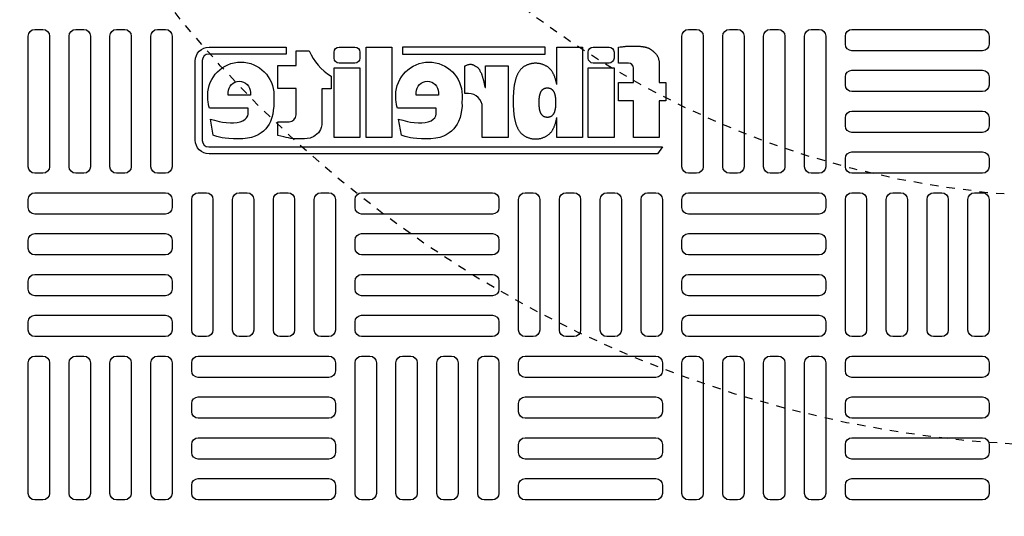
# Model space of a CAD drawing. Extents: x -169 to 2224, y 0 to 2796.
# Tile 516 of 530: x 1863 to 1875, y 1464 to 1470. Entities that reach past the tile are written whole.
import ezdxf

# ---------------------------------------------------------------- set-up
doc = ezdxf.new("R2010")
doc.units = 0
doc.header["$MEASUREMENT"] = 0
doc.linetypes.add('HIDDEN2', pattern=[0.28125, 0.1875, -0.09375])
doc.layers.get('DEFPOINTS').update_dxf_attribs({"linetype": 'CONTINUOUS'})
doc.layers.add('TANK-MANHOLE-COVER-40', color=2, linetype='CONTINUOUS')
doc.layers.add('TANK-MANHOLE-COVER-HATCH-40', color=252, linetype='CONTINUOUS')

msp = doc.modelspace()

# ---------------------------------------------------------------- linework, layer by layer
at = {"layer": 'DEFPOINTS', "color": 8, "linetype": 'HIDDEN2', "ltscale": 0.125}
msp.add_circle((1875.77157, 1479.01916), 14, dxfattribs=at)
msp.add_circle((1875.77157, 1479.01916), 14, dxfattribs=at)
msp.add_circle((1875.77157, 1479.01916), 14, dxfattribs=at)
msp.add_circle((1875.77157, 1479.01916), 14, dxfattribs=at)
at = {"layer": 'DEFPOINTS', "color": 8, "linetype": 'HIDDEN2', "ltscale": 0.5}
msp.add_circle((1875.77157, 1479.01916), 11, dxfattribs=at)
msp.add_circle((1875.77157, 1479.01916), 11, dxfattribs=at)
msp.add_circle((1875.77157, 1479.01916), 11, dxfattribs=at)
msp.add_circle((1875.77157, 1479.01916), 11, dxfattribs=at)
at = {"layer": 'TANK-MANHOLE-COVER-40', "color": 2}
for points in [[(1866.20085, 1469.82969), (1866.20085, 1469.74627), (1865.26834, 1469.74627, 0.41421356), (1865.18982, 1469.66775), (1865.18982, 1468.7053, 0.41421356), (1865.26834, 1468.62678), (1870.73608, 1468.62678), (1870.67315, 1468.54336), (1865.27325, 1468.54336, -0.41421356), (1865.1064, 1468.71021), (1865.1064, 1469.66284, -0.41421356), (1865.27325, 1469.82969)], [(1866.10003, 1468.76586), (1866.10003, 1468.92941), (1866.23684, 1468.92941, 0.41421356), (1866.32027, 1469.01284), (1866.32027, 1469.32998), (1866.10003, 1469.32998), (1866.10003, 1469.61069), (1866.32027, 1469.61069), (1866.32027, 1469.78461), (1866.47969, 1469.78461, 0.16186788), (1866.74165, 1469.48171), (1866.74165, 1469.32872), (1866.63026, 1469.32872), (1866.63026, 1468.894), (1866.62404, 1468.86155), (1866.6165, 1468.83607), (1866.6049, 1468.81579), (1866.58983, 1468.79783), (1866.57244, 1468.78103), (1866.55214, 1468.76423), (1866.53359, 1468.75206), (1866.49068, 1468.73468), (1866.45416, 1468.72773), (1866.42227, 1468.72426), (1866.39502, 1468.72426), (1866.35849, 1468.72426), (1866.3208, 1468.72426), (1866.28949, 1468.72657), (1866.25702, 1468.73063), (1866.23093, 1468.73584), (1866.20252, 1468.7428), (1866.17295, 1468.74917), (1866.13584, 1468.75786)], [(1867.03066, 1469.63806), (1866.83986, 1469.63806, -0.41421356), (1866.78026, 1469.69765), (1866.78026, 1469.7701, -0.41421356), (1866.83986, 1469.82969), (1867.03066, 1469.82969, -0.41421356), (1867.09025, 1469.7701), (1867.09025, 1469.69765, -0.41421356)], [(1870.09112, 1469.63806), (1869.90031, 1469.63806, -0.41421356), (1869.84072, 1469.69765), (1869.84072, 1469.7701, -0.41421356), (1869.90031, 1469.82969), (1870.09112, 1469.82969, -0.41421356), (1870.15071, 1469.7701), (1870.15071, 1469.69765, -0.41421356)], [(1865.744, 1469.02099), (1865.744, 1469.09436), (1865.27742, 1469.09436), (1865.26994, 1469.11697), (1865.26643, 1469.13801), (1865.26136, 1469.17151), (1865.25824, 1469.19684), (1865.25707, 1469.22099), (1865.25616, 1469.25017, -1), (1866.05435, 1469.25017), (1866.05382, 1469.21022), (1866.0529, 1469.16124), (1866.05382, 1469.11965), (1866.04642, 1469.06697), (1866.03902, 1469.02168), (1866.02977, 1468.98009), (1866.0122, 1468.93203), (1865.99647, 1468.90338), (1865.9752, 1468.87381), (1865.95485, 1468.84608), (1865.9271, 1468.81836), (1865.89843, 1468.7971), (1865.8642, 1468.77492), (1865.82998, 1468.75828), (1865.78558, 1468.74165), (1865.73748, 1468.73148), (1865.6792, 1468.72501), (1865.61815, 1468.72409), (1865.56635, 1468.72409), (1865.50993, 1468.72778), (1865.46645, 1468.73333), (1865.4313, 1468.73795), (1865.39985, 1468.74627), (1865.36748, 1468.75366), (1865.3314, 1468.76475), (1865.32398, 1468.76821), (1865.2884, 1468.96268), (1865.33994, 1468.94821), (1865.36742, 1468.93997), (1865.39581, 1468.93265), (1865.43429, 1468.92533), (1865.47734, 1468.92075), (1865.52955, 1468.91892), (1865.56803, 1468.91801), (1865.61108, 1468.92167), (1865.64589, 1468.92808), (1865.6807, 1468.93997), (1865.70726, 1468.96011), (1865.72472, 1468.97763), (1865.73925, 1469.00269)], [(1867.55446, 1468.96268), (1867.60599, 1468.94821), (1867.63347, 1468.93997), (1867.66187, 1468.93265), (1867.70034, 1468.92533), (1867.74339, 1468.92075), (1867.79561, 1468.91892), (1867.83408, 1468.91801), (1867.87713, 1468.92167), (1867.91194, 1468.92808), (1867.94675, 1468.93997), (1867.97332, 1468.96011), (1867.99078, 1468.97763), (1868.0053, 1469.00269), (1868.01005, 1469.02099), (1868.01005, 1469.09436), (1867.54347, 1469.09436), (1867.53599, 1469.11697), (1867.53248, 1469.13801), (1867.52741, 1469.17151), (1867.52429, 1469.19684), (1867.52312, 1469.22099), (1867.52222, 1469.25017, -1), (1868.3204, 1469.25017), (1868.31988, 1469.21022), (1868.31895, 1469.16124), (1868.31988, 1469.11965), (1868.31248, 1469.06697), (1868.30508, 1469.02168), (1868.29583, 1468.98009), (1868.27825, 1468.93203), (1868.26253, 1468.90338), (1868.24125, 1468.87381), (1868.2209, 1468.84608), (1868.19315, 1468.81836), (1868.16448, 1468.7971), (1868.13025, 1468.77492), (1868.09603, 1468.75828), (1868.05163, 1468.74165), (1868.00353, 1468.73148), (1867.94525, 1468.72501), (1867.88421, 1468.72409), (1867.83241, 1468.72409), (1867.77598, 1468.72778), (1867.73251, 1468.73333), (1867.69736, 1468.73795), (1867.66591, 1468.74627), (1867.63353, 1468.75366), (1867.59746, 1468.76475), (1867.59004, 1468.76821)], [(1865.50319, 1469.25017), (1865.50319, 1469.28485, -1), (1865.76995, 1469.28485), (1865.76995, 1469.25017)], [(1867.76924, 1469.25017), (1867.76924, 1469.28485, -1), (1868.03601, 1469.28485), (1868.03601, 1469.25017)]]:
    msp.add_lwpolyline(points, format="xyb", close=True, dxfattribs=at)
for points in [[(1867.47584, 1468.74258), (1867.16585, 1468.74258), (1867.16585, 1469.82969), (1867.47584, 1469.82969)], [(1869.32048, 1469.74627), (1869.32048, 1469.82969), (1867.60222, 1469.82969), (1867.60222, 1469.74627)], [(1867.09025, 1468.74258), (1866.78026, 1468.74258), (1866.78026, 1469.58184), (1867.09025, 1469.58184)], [(1870.15071, 1468.74258), (1869.84072, 1468.74258), (1869.84072, 1469.58184), (1870.15071, 1469.58184)], [(1869.24512, 1469.14156), (1869.24527, 1469.13896), (1869.24544, 1469.13632), (1869.24562, 1469.13364), (1869.24581, 1469.13094), (1869.246, 1469.12821), (1869.2462, 1469.12547), (1869.24639, 1469.12272), (1869.24658, 1469.11996), (1869.24677, 1469.1172), (1869.24696, 1469.11443), (1869.24716, 1469.11164), (1869.24738, 1469.1088), (1869.24763, 1469.10592), (1869.24792, 1469.10298), (1869.24826, 1469.09997), (1869.24866, 1469.09687), (1869.24912, 1469.09368), (1869.24963, 1469.09042), (1869.25021, 1469.0871), (1869.25083, 1469.08376), (1869.25149, 1469.0804), (1869.2522, 1469.07705), (1869.25293, 1469.07374), (1869.25369, 1469.07048), (1869.25447, 1469.06729), (1869.25528, 1469.06418), (1869.25611, 1469.06114), (1869.25697, 1469.05817), (1869.25787, 1469.05527), (1869.2588, 1469.05243), (1869.25977, 1469.04966), (1869.26078, 1469.04695), (1869.26184, 1469.04431), (1869.26295, 1469.04172), (1869.2641, 1469.03918), (1869.26531, 1469.0367), (1869.26657, 1469.03426), (1869.26788, 1469.03187), (1869.26926, 1469.02952), (1869.27069, 1469.02721), (1869.27218, 1469.02494), (1869.27373, 1469.02271), (1869.27534, 1469.02053), (1869.27701, 1469.0184), (1869.27873, 1469.01633), (1869.28051, 1469.01433), (1869.28234, 1469.0124), (1869.28422, 1469.01056), (1869.28615, 1469.00879), (1869.28815, 1469.00711), (1869.2902, 1469.0055), (1869.29232, 1469.00397), (1869.29453, 1469.00249), (1869.29681, 1469.00107), (1869.29918, 1468.99971), (1869.30165, 1468.99839), (1869.30421, 1468.99711), (1869.30687, 1468.99588), (1869.3096, 1468.99471), (1869.31241, 1468.9936), (1869.31526, 1468.99256), (1869.31817, 1468.99159), (1869.3211, 1468.99071), (1869.32406, 1468.98992), (1869.32703, 1468.98923), (1869.33001, 1468.98864), (1869.33299, 1468.98814), (1869.33599, 1468.98773), (1869.33898, 1468.98742), (1869.34198, 1468.9872), (1869.34499, 1468.98707), (1869.34799, 1468.98703), (1869.351, 1468.98707), (1869.354, 1468.9872), (1869.35701, 1468.98742), (1869.36, 1468.98773), (1869.363, 1468.98814), (1869.36598, 1468.98864), (1869.36896, 1468.98923), (1869.37193, 1468.98992), (1869.37489, 1468.99071), (1869.37782, 1468.99159), (1869.38072, 1468.99256), (1869.38358, 1468.9936), (1869.38638, 1468.99471), (1869.38912, 1468.99588), (1869.39177, 1468.99711), (1869.39434, 1468.99839), (1869.39681, 1468.99971), (1869.39918, 1469.00107), (1869.40146, 1469.00249), (1869.40366, 1469.00397), (1869.40579, 1469.0055), (1869.40784, 1469.00711), (1869.40983, 1469.00879), (1869.41177, 1469.01056), (1869.41365, 1469.0124), (1869.41548, 1469.01433), (1869.41726, 1469.01633), (1869.41898, 1469.0184), (1869.42065, 1469.02053), (1869.42226, 1469.02271), (1869.42381, 1469.02494), (1869.4253, 1469.02721), (1869.42673, 1469.02952), (1869.4281, 1469.03187), (1869.42942, 1469.03426), (1869.43068, 1469.0367), (1869.43189, 1469.03918), (1869.43304, 1469.04172), (1869.43415, 1469.04431), (1869.43521, 1469.04695), (1869.43622, 1469.04966), (1869.43719, 1469.05243), (1869.43812, 1469.05527), (1869.43902, 1469.05817), (1869.43988, 1469.06114), (1869.44071, 1469.06418), (1869.44152, 1469.06729), (1869.4423, 1469.07048), (1869.44306, 1469.07374), (1869.44379, 1469.07705), (1869.44449, 1469.0804), (1869.44516, 1469.08376), (1869.44578, 1469.0871), (1869.44635, 1469.09042), (1869.44687, 1469.09368), (1869.44733, 1469.09687), (1869.44773, 1469.09997), (1869.44806, 1469.10298), (1869.44835, 1469.10592), (1869.44861, 1469.1088), (1869.44883, 1469.11164), (1869.44903, 1469.11443), (1869.44922, 1469.1172), (1869.4494, 1469.11996), (1869.4496, 1469.12272), (1869.44979, 1469.12547), (1869.44999, 1469.12821), (1869.45018, 1469.13094), (1869.45037, 1469.13364), (1869.45055, 1469.13632), (1869.45072, 1469.13896), (1869.45087, 1469.14156), (1869.45101, 1469.14413), (1869.45113, 1469.14666), (1869.45123, 1469.14915), (1869.45132, 1469.15162), (1869.45139, 1469.15406), (1869.45143, 1469.15649), (1869.45146, 1469.15891), (1869.45147, 1469.16133), (1869.45146, 1469.16374), (1869.45143, 1469.16616), (1869.45139, 1469.16859), (1869.45132, 1469.17104), (1869.45123, 1469.1735), (1869.45113, 1469.176), (1869.45101, 1469.17852), (1869.45087, 1469.18109), (1869.45072, 1469.18369), (1869.45055, 1469.18634), (1869.45037, 1469.18901), (1869.45018, 1469.19172), (1869.44999, 1469.19444), (1869.44979, 1469.19718), (1869.4496, 1469.19993), (1869.4494, 1469.20269), (1869.44922, 1469.20545), (1869.44903, 1469.20822), (1869.44883, 1469.21102), (1869.44861, 1469.21385), (1869.44835, 1469.21673), (1869.44806, 1469.21967), (1869.44773, 1469.22268), (1869.44733, 1469.22578), (1869.44687, 1469.22897), (1869.44635, 1469.23223), (1869.44578, 1469.23555), (1869.44516, 1469.2389), (1869.44449, 1469.24225), (1869.44379, 1469.2456), (1869.44306, 1469.24891), (1869.4423, 1469.25217), (1869.44152, 1469.25536), (1869.44071, 1469.25847), (1869.43988, 1469.26151), (1869.43902, 1469.26448), (1869.43812, 1469.26739), (1869.43719, 1469.27022), (1869.43622, 1469.27299), (1869.43521, 1469.2757), (1869.43415, 1469.27835), (1869.43304, 1469.28094), (1869.43189, 1469.28347), (1869.43068, 1469.28595), (1869.42942, 1469.28839), (1869.4281, 1469.29078), (1869.42673, 1469.29313), (1869.4253, 1469.29544), (1869.42381, 1469.29771), (1869.42226, 1469.29994), (1869.42065, 1469.30213), (1869.41898, 1469.30425), (1869.41726, 1469.30632), (1869.41548, 1469.30832), (1869.41365, 1469.31025), (1869.41177, 1469.3121), (1869.40983, 1469.31386), (1869.40784, 1469.31554), (1869.40579, 1469.31715), (1869.40366, 1469.31869), (1869.40146, 1469.32016), (1869.39918, 1469.32158), (1869.39681, 1469.32295), (1869.39434, 1469.32426), (1869.39177, 1469.32554), (1869.38912, 1469.32677), (1869.38638, 1469.32794), (1869.38358, 1469.32905), (1869.38072, 1469.3301), (1869.37782, 1469.33106), (1869.37489, 1469.33194), (1869.37193, 1469.33273), (1869.36896, 1469.33342), (1869.36598, 1469.33402), (1869.363, 1469.33451), (1869.36, 1469.33492), (1869.35701, 1469.33523), (1869.354, 1469.33545), (1869.351, 1469.33558), (1869.34799, 1469.33563), (1869.34499, 1469.33558), (1869.34198, 1469.33545), (1869.33898, 1469.33523), (1869.33599, 1469.33492), (1869.33299, 1469.33451), (1869.33001, 1469.33402), (1869.32703, 1469.33342), (1869.32406, 1469.33273), (1869.3211, 1469.33194), (1869.31817, 1469.33106), (1869.31526, 1469.3301), (1869.31241, 1469.32905), (1869.3096, 1469.32794), (1869.30687, 1469.32677), (1869.30421, 1469.32554), (1869.30165, 1469.32426), (1869.29918, 1469.32295), (1869.29681, 1469.32158), (1869.29453, 1469.32016), (1869.29232, 1469.31869), (1869.2902, 1469.31715), (1869.28815, 1469.31554), (1869.28615, 1469.31386), (1869.28422, 1469.3121), (1869.28234, 1469.31025), (1869.28051, 1469.30832), (1869.27873, 1469.30632), (1869.27701, 1469.30425), (1869.27534, 1469.30213), (1869.27373, 1469.29994), (1869.27218, 1469.29771), (1869.27069, 1469.29544), (1869.26926, 1469.29313), (1869.26788, 1469.29078), (1869.26657, 1469.28839), (1869.26531, 1469.28595), (1869.2641, 1469.28347), (1869.26295, 1469.28094), (1869.26184, 1469.27835), (1869.26078, 1469.2757), (1869.25977, 1469.27299), (1869.2588, 1469.27022), (1869.25787, 1469.26739), (1869.25697, 1469.26448), (1869.25611, 1469.26151), (1869.25528, 1469.25847), (1869.25447, 1469.25536), (1869.25369, 1469.25217), (1869.25293, 1469.24891), (1869.2522, 1469.2456), (1869.25149, 1469.24225), (1869.25083, 1469.2389), (1869.25021, 1469.23555), (1869.24963, 1469.23223), (1869.24912, 1469.22897), (1869.24866, 1469.22578), (1869.24826, 1469.22268), (1869.24792, 1469.21967), (1869.24763, 1469.21673), (1869.24738, 1469.21385), (1869.24716, 1469.21102), (1869.24696, 1469.20822), (1869.24677, 1469.20545), (1869.24658, 1469.20269), (1869.24639, 1469.19993), (1869.2462, 1469.19718), (1869.246, 1469.19444), (1869.24581, 1469.19172), (1869.24562, 1469.18901), (1869.24544, 1469.18634), (1869.24527, 1469.18369), (1869.24512, 1469.18109), (1869.24498, 1469.17852), (1869.24486, 1469.176), (1869.24475, 1469.1735), (1869.24467, 1469.17104), (1869.2446, 1469.16859), (1869.24455, 1469.16616), (1869.24452, 1469.16374), (1869.24451, 1469.16133), (1869.24452, 1469.15891), (1869.24455, 1469.15649), (1869.2446, 1469.15406), (1869.24467, 1469.15162), (1869.24475, 1469.14915), (1869.24486, 1469.14666), (1869.24498, 1469.14413)]]:
    msp.add_lwpolyline(points, close=True, dxfattribs=at)
for points in [[(1869.46105, 1469.37793), (1869.46105, 1469.82969), (1869.77104, 1469.82969), (1869.77104, 1468.74258), (1869.46105, 1468.74258), (1869.46105, 1468.98059)], [(1870.20594, 1469.82969), (1870.2236, 1469.832), (1870.23904, 1469.83397), (1870.25256, 1469.83566), (1870.26447, 1469.83707), (1870.27505, 1469.83825), (1870.2846, 1469.83923), (1870.29343, 1469.84003), (1870.30182, 1469.84068), (1870.31004, 1469.84121), (1870.31815, 1469.84163), (1870.32615, 1469.84197), (1870.33409, 1469.84222), (1870.34196, 1469.84241), (1870.34979, 1469.84255), (1870.3576, 1469.84264), (1870.36541, 1469.84271), (1870.37323, 1469.84276), (1870.38109, 1469.84279), (1870.389, 1469.84278), (1870.39698, 1469.84273), (1870.40507, 1469.84263), (1870.41326, 1469.84247), (1870.4216, 1469.84224), (1870.43009, 1469.84193), (1870.43874, 1469.84153), (1870.44747, 1469.84105), (1870.45621, 1469.84048), (1870.46487, 1469.83983), (1870.47336, 1469.8391), (1870.4816, 1469.8383), (1870.48949, 1469.83741), (1870.49696, 1469.83645), (1870.50394, 1469.83542), (1870.51045, 1469.83431), (1870.51656, 1469.83314), (1870.52231, 1469.83191), (1870.52776, 1469.83062), (1870.53297, 1469.82928), (1870.53798, 1469.82788), (1870.54285, 1469.82644), (1870.54762, 1469.82494), (1870.55231, 1469.82339), (1870.55692, 1469.82177), (1870.56146, 1469.82006), (1870.56594, 1469.81825), (1870.57035, 1469.81631), (1870.57471, 1469.81425), (1870.57902, 1469.81204), (1870.58328, 1469.80968), (1870.58748, 1469.80718), (1870.59158, 1469.8046), (1870.59557, 1469.80195), (1870.59941, 1469.79927), (1870.6031, 1469.79659), (1870.60659, 1469.79395), (1870.60988, 1469.79138), (1870.61294, 1469.78891), (1870.61582, 1469.7865), (1870.61859, 1469.78411), (1870.62129, 1469.78172), (1870.62398, 1469.77929), (1870.62672, 1469.77677), (1870.62957, 1469.77414), (1870.63258, 1469.77136), (1870.6358, 1469.76839), (1870.63918, 1469.76524), (1870.64268, 1469.76193), (1870.64625, 1469.75847), (1870.64983, 1469.75486), (1870.65337, 1469.75113), (1870.65683, 1469.74729), (1870.66015, 1469.74335), (1870.66328, 1469.73931), (1870.66624, 1469.73514), (1870.66904, 1469.73083), (1870.67168, 1469.72632), (1870.67418, 1469.72159), (1870.67655, 1469.7166), (1870.67882, 1469.71132), (1870.68098, 1469.70571), (1870.68305, 1469.69977), (1870.68501, 1469.69356), (1870.68688, 1469.68718), (1870.68862, 1469.68073), (1870.69022, 1469.67429), (1870.69169, 1469.66796), (1870.69301, 1469.66185), (1870.69416, 1469.65603)], [(1869.46105, 1469.37793), (1869.46024, 1469.3823), (1869.4585, 1469.39109), (1869.45666, 1469.39985), (1869.45474, 1469.40852), (1869.45275, 1469.41705), (1869.4507, 1469.42539), (1869.44859, 1469.43354), (1869.44641, 1469.4415), (1869.44416, 1469.44927), (1869.44181, 1469.45687), (1869.43938, 1469.46429), (1869.43684, 1469.47154), (1869.43419, 1469.47863), (1869.43142, 1469.48556), (1869.42852, 1469.49234), (1869.4255, 1469.49897), (1869.42234, 1469.50547), (1869.41904, 1469.51185), (1869.4156, 1469.5181), (1869.41201, 1469.52425), (1869.40826, 1469.5303), (1869.40436, 1469.53625), (1869.40029, 1469.54209), (1869.39608, 1469.5478), (1869.39172, 1469.55337), (1869.38721, 1469.55878), (1869.38256, 1469.56402), (1869.37777, 1469.56906), (1869.37284, 1469.5739), (1869.36778, 1469.57851), (1869.36256, 1469.58292), (1869.35719, 1469.58712), (1869.35162, 1469.59115), (1869.34586, 1469.59501), (1869.33989, 1469.59872), (1869.33368, 1469.6023), (1869.32722, 1469.60575), (1869.3205, 1469.60909), (1869.31355, 1469.61231), (1869.30639, 1469.61538), (1869.29906, 1469.61829), (1869.29158, 1469.62101), (1869.28398, 1469.62354), (1869.2763, 1469.62584), (1869.26856, 1469.62791), (1869.26079, 1469.62972), (1869.25299, 1469.63127), (1869.24518, 1469.63258), (1869.23734, 1469.63364), (1869.2295, 1469.63445), (1869.22164, 1469.63503), (1869.21378, 1469.63538), (1869.20591, 1469.63549), (1869.19804, 1469.63538), (1869.19018, 1469.63503), (1869.18232, 1469.63445), (1869.17448, 1469.63364), (1869.16664, 1469.63258), (1869.15883, 1469.63127), (1869.15103, 1469.62972), (1869.14326, 1469.62791), (1869.13552, 1469.62584), (1869.12784, 1469.62354), (1869.12024, 1469.62101), (1869.11276, 1469.61829), (1869.10543, 1469.61538), (1869.09827, 1469.61231), (1869.09132, 1469.60909), (1869.0846, 1469.60575), (1869.07814, 1469.6023), (1869.07193, 1469.59872), (1869.06596, 1469.59501), (1869.0602, 1469.59115), (1869.05463, 1469.58712), (1869.04926, 1469.58292), (1869.04404, 1469.57851), (1869.03898, 1469.5739), (1869.03405, 1469.56906), (1869.02926, 1469.56402), (1869.02461, 1469.55878), (1869.0201, 1469.55337), (1869.01574, 1469.5478), (1869.01153, 1469.54209), (1869.00746, 1469.53625), (1869.00356, 1469.5303), (1868.99981, 1469.52425), (1868.99622, 1469.5181), (1868.99278, 1469.51185), (1868.98948, 1469.50547), (1868.98632, 1469.49897), (1868.9833, 1469.49234), (1868.9804, 1469.48556), (1868.97763, 1469.47863), (1868.97498, 1469.47154), (1868.97244, 1469.46429), (1868.97001, 1469.45687), (1868.96766, 1469.44927), (1868.96541, 1469.4415), (1868.96323, 1469.43354), (1868.96112, 1469.42539), (1868.95907, 1469.41705), (1868.95708, 1469.40852), (1868.95516, 1469.39985), (1868.95332, 1469.39109), (1868.95158, 1469.3823), (1868.94995, 1469.37354), (1868.94845, 1469.36486), (1868.9471, 1469.35632), (1868.9459, 1469.34797), (1868.94486, 1469.33986), (1868.94398, 1469.33198), (1868.94322, 1469.32428), (1868.94256, 1469.31674), (1868.94198, 1469.30933), (1868.94146, 1469.30201), (1868.94096, 1469.29475), (1868.94047, 1469.28753), (1868.93997, 1469.28031), (1868.93946, 1469.27311), (1868.93895, 1469.26594), (1868.93844, 1469.25881), (1868.93795, 1469.25173), (1868.93748, 1469.24473), (1868.93704, 1469.23781), (1868.93663, 1469.23099), (1868.93627, 1469.22428), (1868.93595, 1469.21766), (1868.93568, 1469.21113), (1868.93546, 1469.20467), (1868.93528, 1469.19827), (1868.93516, 1469.19191), (1868.93508, 1469.18558), (1868.93505, 1469.17926), (1868.93508, 1469.17294), (1868.93516, 1469.16661), (1868.93528, 1469.16025), (1868.93546, 1469.15385), (1868.93568, 1469.14739), (1868.93595, 1469.14086), (1868.93627, 1469.13425), (1868.93663, 1469.12753), (1868.93704, 1469.12071), (1868.93748, 1469.11379), (1868.93795, 1469.10679), (1868.93844, 1469.09972), (1868.93895, 1469.09259), (1868.93946, 1469.08541), (1868.93997, 1469.07821), (1868.94047, 1469.07099), (1868.94096, 1469.06377), (1868.94146, 1469.05652), (1868.94198, 1469.0492), (1868.94256, 1469.04178), (1868.94322, 1469.03424), (1868.94398, 1469.02655), (1868.94486, 1469.01866), (1868.9459, 1469.01055), (1868.9471, 1469.00221), (1868.94845, 1468.99367), (1868.94995, 1468.98499), (1868.95158, 1468.97622), (1868.95332, 1468.96743), (1868.95516, 1468.95868), (1868.95708, 1468.95), (1868.95907, 1468.94147), (1868.96112, 1468.93313), (1868.96323, 1468.92498), (1868.96541, 1468.91702), (1868.96766, 1468.90925), (1868.97001, 1468.90165), (1868.97244, 1468.89423), (1868.97498, 1468.88698), (1868.97763, 1468.87989), (1868.9804, 1468.87296), (1868.9833, 1468.86619), (1868.98632, 1468.85955), (1868.98948, 1468.85305), (1868.99278, 1468.84668), (1868.99622, 1468.84042), (1868.99981, 1468.83427), (1869.00356, 1468.82822), (1869.00746, 1468.82228), (1869.01153, 1468.81644), (1869.01574, 1468.81072), (1869.0201, 1468.80515), (1869.02461, 1468.79974), (1869.02926, 1468.7945), (1869.03405, 1468.78946), (1869.03898, 1468.78462), (1869.04404, 1468.78001), (1869.04926, 1468.77561), (1869.05463, 1468.7714), (1869.0602, 1468.76737), (1869.06596, 1468.76351), (1869.07193, 1468.7598), (1869.07814, 1468.75623), (1869.0846, 1468.75277), (1869.09132, 1468.74943), (1869.09827, 1468.74622), (1869.10543, 1468.74315), (1869.11276, 1468.74024), (1869.12024, 1468.73751), (1869.12784, 1468.73499), (1869.13552, 1468.73268), (1869.14326, 1468.73062), (1869.15103, 1468.72881), (1869.15883, 1468.72725), (1869.16664, 1468.72594), (1869.17448, 1468.72489), (1869.18232, 1468.72407), (1869.19018, 1468.72349), (1869.19804, 1468.72315), (1869.20591, 1468.72303), (1869.21378, 1468.72315), (1869.22164, 1468.72349), (1869.2295, 1468.72407), (1869.23734, 1468.72489), (1869.24518, 1468.72594), (1869.25299, 1468.72725), (1869.26079, 1468.72881), (1869.26856, 1468.73062), (1869.2763, 1468.73268), (1869.28398, 1468.73499), (1869.29158, 1468.73751), (1869.29906, 1468.74024), (1869.30639, 1468.74315), (1869.31355, 1468.74622), (1869.3205, 1468.74943), (1869.32722, 1468.75277), (1869.33368, 1468.75623), (1869.33989, 1468.7598), (1869.34586, 1468.76351), (1869.35162, 1468.76737), (1869.35719, 1468.7714), (1869.36256, 1468.77561), (1869.36778, 1468.78001), (1869.37284, 1468.78462), (1869.37777, 1468.78946), (1869.38256, 1468.7945), (1869.38721, 1468.79974), (1869.39172, 1468.80515), (1869.39608, 1468.81072), (1869.40029, 1468.81644), (1869.40436, 1468.82228), (1869.40826, 1468.82822), (1869.41201, 1468.83427), (1869.4156, 1468.84042), (1869.41904, 1468.84668), (1869.42234, 1468.85305), (1869.4255, 1468.85955), (1869.42852, 1468.86619), (1869.43142, 1468.87296), (1869.43419, 1468.87989), (1869.43684, 1468.88698), (1869.43938, 1468.89423), (1869.44181, 1468.90165), (1869.44416, 1468.90925), (1869.44641, 1468.91702), (1869.44859, 1468.92498), (1869.4507, 1468.93313), (1869.45275, 1468.94147), (1869.45474, 1468.95), (1869.45666, 1468.95868), (1869.4585, 1468.96743), (1869.46024, 1468.97622), (1869.46105, 1468.98059)]]:
    msp.add_lwpolyline(points, dxfattribs=at)
for points in [[(1870.69416, 1469.65603), (1870.69416, 1469.40261), (1870.77569, 1469.40261), (1870.77569, 1469.1826), (1870.69416, 1469.1826), (1870.69416, 1468.74258), (1870.38417, 1468.74258), (1870.38417, 1469.1826), (1870.20594, 1469.1826), (1870.20594, 1469.40261), (1870.38417, 1469.40261), (1870.38417, 1469.57847, 0.41421356), (1870.32458, 1469.63806), (1870.20594, 1469.63806), (1870.20594, 1469.82969)], [(1868.59755, 1469.34209), (1868.60334, 1469.34209), (1868.60334, 1469.60309), (1868.87455, 1469.60309), (1868.87455, 1468.74258), (1868.56456, 1468.74258), (1868.56456, 1469.10444, 0.41421356), (1868.39771, 1469.2713), (1868.35401, 1469.2713), (1868.35401, 1469.60309, -0.0155145), (1868.36759, 1469.60992, -0.02473315), (1868.37642, 1469.61351, -0.00594575), (1868.39209, 1469.61878, -0.01286983), (1868.39941, 1469.62094, -0.04941398), (1868.41589, 1469.62364, -0.05392946), (1868.43119, 1469.62297, -0.03662736), (1868.44568, 1469.61965, -0.04256454), (1868.45755, 1469.61486, -0.00629057), (1868.46791, 1469.60946, -0.00887204), (1868.47513, 1469.60541, -0.00932127), (1868.48667, 1469.59837, -0.0097415), (1868.49744, 1469.59122, -0.02890609), (1868.50764, 1469.58325, -0.0276934), (1868.51728, 1469.57379, -0.02662994), (1868.52635, 1469.56271, -0.04164707), (1868.53114, 1469.55489, -0.00026461), (1868.53609, 1469.54504, -0.00016335), (1868.54409, 1469.52907, -0.00011601), (1868.55331, 1469.51067, -0.00066589), (1868.55491, 1469.50746, -0.03484259), (1868.5575, 1469.50117, -0.01415301), (1868.56234, 1469.48517, -0.00167588), (1868.56607, 1469.47129, 0.00303023), (1868.56979, 1469.45742, 0.00039822), (1868.5735, 1469.44393, -0.00072373), (1868.57722, 1469.43045, -0.0016601), (1868.58161, 1469.41422, -0.00669724), (1868.58263, 1469.41018, -0.00379394), (1868.58349, 1469.40644, -0.00069259), (1868.58803, 1469.38587, -0.00027186), (1868.58858, 1469.38336, -0.00001963), (1868.59615, 1469.34871, -0.0026773), (1868.59722, 1469.34367, -0.00010127), (1868.59755, 1469.34209)]]:
    msp.add_lwpolyline(points, format="xyb", dxfattribs=at)
at = {"layer": 'TANK-MANHOLE-COVER-40', "color": 4, "linetype": 'Continuous'}
msp.add_circle((1875.77234, 1479.01916), 22.63902, dxfattribs=at)
at = {"layer": 'TANK-MANHOLE-COVER-40', "color": 1, "linetype": 'Continuous'}
msp.add_circle((1875.77234, 1479.01916), 22.44094, dxfattribs=at)
at = {"layer": 'TANK-MANHOLE-COVER-40', "color": 2, "linetype": 'Continuous'}
msp.add_circle((1875.77234, 1479.01916), 21.65354, dxfattribs=at)
at = {"layer": 'TANK-MANHOLE-COVER-HATCH-40', "linetype": 'Continuous', "flags": 128}
for points in [[(1863.27234, 1470.04278, -0.41421356), (1863.35108, 1469.96404), (1863.35108, 1468.38924, -0.41421356), (1863.27234, 1468.3105), (1863.17391, 1468.3105, -0.41421356), (1863.09517, 1468.38924), (1863.09517, 1469.96404, -0.41421356), (1863.17391, 1470.04278)], [(1863.76446, 1470.04278, -0.41421356), (1863.8432, 1469.96404), (1863.8432, 1468.38924, -0.41421356), (1863.76446, 1468.3105), (1863.66604, 1468.3105, -0.41421356), (1863.5873, 1468.38924), (1863.5873, 1469.96404, -0.41421356), (1863.66604, 1470.04278)], [(1864.25659, 1470.04278, -0.41421356), (1864.33533, 1469.96404), (1864.33533, 1468.38924, -0.41421356), (1864.25659, 1468.3105), (1864.15817, 1468.3105, -0.41421356), (1864.07942, 1468.38924), (1864.07942, 1469.96404, -0.41421356), (1864.15817, 1470.04278)], [(1864.74872, 1470.04278, -0.41421356), (1864.82746, 1469.96404), (1864.82746, 1468.38924, -0.41421356), (1864.74872, 1468.3105), (1864.65029, 1468.3105, -0.41421356), (1864.57155, 1468.38924), (1864.57155, 1469.96404, -0.41421356), (1864.65029, 1470.04278)], [(1871.14635, 1470.04278, -0.41421356), (1871.22509, 1469.96404), (1871.22509, 1468.38924, -0.41421356), (1871.14635, 1468.3105), (1871.04793, 1468.3105, -0.41421356), (1870.96919, 1468.38924), (1870.96919, 1469.96404, -0.41421356), (1871.04793, 1470.04278)], [(1871.63848, 1470.04278, -0.41421356), (1871.71722, 1469.96404), (1871.71722, 1468.38924, -0.41421356), (1871.63848, 1468.3105), (1871.54005, 1468.3105, -0.41421356), (1871.46131, 1468.38924), (1871.46131, 1469.96404, -0.41421356), (1871.54005, 1470.04278)], [(1872.13061, 1470.04278, -0.41421356), (1872.20935, 1469.96404), (1872.20935, 1468.38924, -0.41421356), (1872.13061, 1468.3105), (1872.03218, 1468.3105, -0.41421356), (1871.95344, 1468.38924), (1871.95344, 1469.96404, -0.41421356), (1872.03218, 1470.04278)], [(1872.62273, 1470.04278, -0.41421356), (1872.70147, 1469.96404), (1872.70147, 1468.38924, -0.41421356), (1872.62273, 1468.3105), (1872.52431, 1468.3105, -0.41421356), (1872.44557, 1468.38924), (1872.44557, 1469.96404, -0.41421356), (1872.52431, 1470.04278)], [(1872.93769, 1469.96404, -0.41421356), (1873.01643, 1470.04278), (1874.59124, 1470.04278, -0.41421356), (1874.66998, 1469.96404), (1874.66998, 1469.86562, -0.41421356), (1874.59124, 1469.78688), (1873.01643, 1469.78688, -0.41421356), (1872.93769, 1469.86562)], [(1872.93769, 1469.47192, -0.41421356), (1873.01643, 1469.55066), (1874.59124, 1469.55066, -0.41421356), (1874.66998, 1469.47192), (1874.66998, 1469.37349, -0.41421356), (1874.59124, 1469.29475), (1873.01643, 1469.29475, -0.41421356), (1872.93769, 1469.37349)], [(1872.93769, 1468.97979, -0.41421356), (1873.01643, 1469.05853), (1874.59124, 1469.05853, -0.41421356), (1874.66998, 1468.97979), (1874.66998, 1468.88136, -0.41421356), (1874.59124, 1468.80262), (1873.01643, 1468.80262, -0.41421356), (1872.93769, 1468.88136)], [(1872.93769, 1468.48766, -0.41421356), (1873.01643, 1468.5664), (1874.59124, 1468.5664, -0.41421356), (1874.66998, 1468.48766), (1874.66998, 1468.38924, -0.41421356), (1874.59124, 1468.3105), (1873.01643, 1468.3105, -0.41421356), (1872.93769, 1468.38924)], [(1864.82746, 1467.89711, -0.41421356), (1864.74872, 1467.81837), (1863.17391, 1467.81837, -0.41421356), (1863.09517, 1467.89711), (1863.09517, 1467.99554, -0.41421356), (1863.17391, 1468.07428), (1864.74872, 1468.07428, -0.41421356), (1864.82746, 1467.99554)], [(1865.24084, 1468.07428, -0.41421356), (1865.31958, 1467.99554), (1865.31958, 1466.42073, -0.41421356), (1865.24084, 1466.34199), (1865.14242, 1466.34199, -0.41421356), (1865.06368, 1466.42073), (1865.06368, 1467.99554, -0.41421356), (1865.14242, 1468.07428)], [(1865.73297, 1468.07428, -0.41421356), (1865.81171, 1467.99554), (1865.81171, 1466.42073, -0.41421356), (1865.73297, 1466.34199), (1865.63454, 1466.34199, -0.41421356), (1865.5558, 1466.42073), (1865.5558, 1467.99554, -0.41421356), (1865.63454, 1468.07428)], [(1866.22509, 1468.07428, -0.41421356), (1866.30383, 1467.99554), (1866.30383, 1466.42073, -0.41421356), (1866.22509, 1466.34199), (1866.12667, 1466.34199, -0.41421356), (1866.04793, 1466.42073), (1866.04793, 1467.99554, -0.41421356), (1866.12667, 1468.07428)], [(1866.71722, 1468.07428, -0.41421356), (1866.79596, 1467.99554), (1866.79596, 1466.42073, -0.41421356), (1866.71722, 1466.34199), (1866.61879, 1466.34199, -0.41421356), (1866.54005, 1466.42073), (1866.54005, 1467.99554, -0.41421356), (1866.61879, 1468.07428)], [(1868.76446, 1467.89711, -0.41421356), (1868.68572, 1467.81837), (1867.11092, 1467.81837, -0.41421356), (1867.03218, 1467.89711), (1867.03218, 1467.99554, -0.41421356), (1867.11092, 1468.07428), (1868.68572, 1468.07428, -0.41421356), (1868.76446, 1467.99554)], [(1869.17785, 1468.07428, -0.41421356), (1869.25659, 1467.99554), (1869.25659, 1466.42073, -0.41421356), (1869.17785, 1466.34199), (1869.07942, 1466.34199, -0.41421356), (1869.00068, 1466.42073), (1869.00068, 1467.99554, -0.41421356), (1869.07942, 1468.07428)], [(1869.66998, 1468.07428, -0.41421356), (1869.74872, 1467.99554), (1869.74872, 1466.42073, -0.41421356), (1869.66998, 1466.34199), (1869.57155, 1466.34199, -0.41421356), (1869.49281, 1466.42073), (1869.49281, 1467.99554, -0.41421356), (1869.57155, 1468.07428)], [(1870.1621, 1468.07428, -0.41421356), (1870.24084, 1467.99554), (1870.24084, 1466.42073, -0.41421356), (1870.1621, 1466.34199), (1870.06368, 1466.34199, -0.41421356), (1869.98494, 1466.42073), (1869.98494, 1467.99554, -0.41421356), (1870.06368, 1468.07428)], [(1870.65423, 1468.07428, -0.41421356), (1870.73297, 1467.99554), (1870.73297, 1466.42073, -0.41421356), (1870.65423, 1466.34199), (1870.5558, 1466.34199, -0.41421356), (1870.47706, 1466.42073), (1870.47706, 1467.99554, -0.41421356), (1870.5558, 1468.07428)], [(1872.70147, 1467.89711, -0.41421356), (1872.62273, 1467.81837), (1871.04793, 1467.81837, -0.41421356), (1870.96919, 1467.89711), (1870.96919, 1467.99554, -0.41421356), (1871.04793, 1468.07428), (1872.62273, 1468.07428, -0.41421356), (1872.70147, 1467.99554)], [(1873.11486, 1468.07428, -0.41421356), (1873.1936, 1467.99554), (1873.1936, 1466.42073, -0.41421356), (1873.11486, 1466.34199), (1873.01643, 1466.34199, -0.41421356), (1872.93769, 1466.42073), (1872.93769, 1467.99554, -0.41421356), (1873.01643, 1468.07428)], [(1873.60698, 1468.07428, -0.41421356), (1873.68572, 1467.99554), (1873.68572, 1466.42073, -0.41421356), (1873.60698, 1466.34199), (1873.50856, 1466.34199, -0.41421356), (1873.42982, 1466.42073), (1873.42982, 1467.99554, -0.41421356), (1873.50856, 1468.07428)], [(1874.09911, 1468.07428, -0.41421356), (1874.17785, 1467.99554), (1874.17785, 1466.42073, -0.41421356), (1874.09911, 1466.34199), (1874.00068, 1466.34199, -0.41421356), (1873.92194, 1466.42073), (1873.92194, 1467.99554, -0.41421356), (1874.00068, 1468.07428)], [(1874.59124, 1468.07428, -0.41421356), (1874.66998, 1467.99554), (1874.66998, 1466.42073, -0.41421356), (1874.59124, 1466.34199), (1874.49281, 1466.34199, -0.41421356), (1874.41407, 1466.42073), (1874.41407, 1467.99554, -0.41421356), (1874.49281, 1468.07428)], [(1864.82746, 1467.40499, -0.41421356), (1864.74872, 1467.32625), (1863.17391, 1467.32625, -0.41421356), (1863.09517, 1467.40499), (1863.09517, 1467.50341, -0.41421356), (1863.17391, 1467.58215), (1864.74872, 1467.58215, -0.41421356), (1864.82746, 1467.50341)], [(1868.76446, 1467.40499, -0.41421356), (1868.68572, 1467.32625), (1867.11092, 1467.32625, -0.41421356), (1867.03218, 1467.40499), (1867.03218, 1467.50341, -0.41421356), (1867.11092, 1467.58215), (1868.68572, 1467.58215, -0.41421356), (1868.76446, 1467.50341)], [(1872.70147, 1467.40499, -0.41421356), (1872.62273, 1467.32625), (1871.04793, 1467.32625, -0.41421356), (1870.96919, 1467.40499), (1870.96919, 1467.50341, -0.41421356), (1871.04793, 1467.58215), (1872.62273, 1467.58215, -0.41421356), (1872.70147, 1467.50341)], [(1864.82746, 1466.91286, -0.41421356), (1864.74872, 1466.83412), (1863.17391, 1466.83412, -0.41421356), (1863.09517, 1466.91286), (1863.09517, 1467.01129, -0.41421356), (1863.17391, 1467.09003), (1864.74872, 1467.09003, -0.41421356), (1864.82746, 1467.01129)], [(1868.76446, 1466.91286, -0.41421356), (1868.68572, 1466.83412), (1867.11092, 1466.83412, -0.41421356), (1867.03218, 1466.91286), (1867.03218, 1467.01129, -0.41421356), (1867.11092, 1467.09003), (1868.68572, 1467.09003, -0.41421356), (1868.76446, 1467.01129)], [(1872.70147, 1466.91286, -0.41421356), (1872.62273, 1466.83412), (1871.04793, 1466.83412, -0.41421356), (1870.96919, 1466.91286), (1870.96919, 1467.01129, -0.41421356), (1871.04793, 1467.09003), (1872.62273, 1467.09003, -0.41421356), (1872.70147, 1467.01129)], [(1864.82746, 1466.42073, -0.41421356), (1864.74872, 1466.34199), (1863.17391, 1466.34199, -0.41421356), (1863.09517, 1466.42073), (1863.09517, 1466.51916, -0.41421356), (1863.17391, 1466.5979), (1864.74872, 1466.5979, -0.41421356), (1864.82746, 1466.51916)], [(1868.76446, 1466.42073, -0.41421356), (1868.68572, 1466.34199), (1867.11092, 1466.34199, -0.41421356), (1867.03218, 1466.42073), (1867.03218, 1466.51916, -0.41421356), (1867.11092, 1466.5979), (1868.68572, 1466.5979, -0.41421356), (1868.76446, 1466.51916)], [(1872.70147, 1466.42073, -0.41421356), (1872.62273, 1466.34199), (1871.04793, 1466.34199, -0.41421356), (1870.96919, 1466.42073), (1870.96919, 1466.51916, -0.41421356), (1871.04793, 1466.5979), (1872.62273, 1466.5979, -0.41421356), (1872.70147, 1466.51916)], [(1863.27234, 1466.10577, -0.41421356), (1863.35108, 1466.02703), (1863.35108, 1464.45223, -0.41421356), (1863.27234, 1464.37349), (1863.17391, 1464.37349, -0.41421356), (1863.09517, 1464.45223), (1863.09517, 1466.02703, -0.41421356), (1863.17391, 1466.10577)], [(1863.76446, 1466.10577, -0.41421356), (1863.8432, 1466.02703), (1863.8432, 1464.45223, -0.41421356), (1863.76446, 1464.37349), (1863.66604, 1464.37349, -0.41421356), (1863.5873, 1464.45223), (1863.5873, 1466.02703, -0.41421356), (1863.66604, 1466.10577)], [(1864.25659, 1466.10577, -0.41421356), (1864.33533, 1466.02703), (1864.33533, 1464.45223, -0.41421356), (1864.25659, 1464.37349), (1864.15817, 1464.37349, -0.41421356), (1864.07942, 1464.45223), (1864.07942, 1466.02703, -0.41421356), (1864.15817, 1466.10577)], [(1864.74872, 1466.10577, -0.41421356), (1864.82746, 1466.02703), (1864.82746, 1464.45223, -0.41421356), (1864.74872, 1464.37349), (1864.65029, 1464.37349, -0.41421356), (1864.57155, 1464.45223), (1864.57155, 1466.02703, -0.41421356), (1864.65029, 1466.10577)], [(1865.06368, 1466.02703, -0.41421356), (1865.14242, 1466.10577), (1866.71722, 1466.10577, -0.41421356), (1866.79596, 1466.02703), (1866.79596, 1465.92861, -0.41421356), (1866.71722, 1465.84987), (1865.14242, 1465.84987, -0.41421356), (1865.06368, 1465.92861)], [(1867.20935, 1466.10577, -0.41421356), (1867.28809, 1466.02703), (1867.28809, 1464.45223, -0.41421356), (1867.20935, 1464.37349), (1867.11092, 1464.37349, -0.41421356), (1867.03218, 1464.45223), (1867.03218, 1466.02703, -0.41421356), (1867.11092, 1466.10577)], [(1867.70147, 1466.10577, -0.41421356), (1867.78021, 1466.02703), (1867.78021, 1464.45223, -0.41421356), (1867.70147, 1464.37349), (1867.60305, 1464.37349, -0.41421356), (1867.52431, 1464.45223), (1867.52431, 1466.02703, -0.41421356), (1867.60305, 1466.10577)], [(1868.1936, 1466.10577, -0.41421356), (1868.27234, 1466.02703), (1868.27234, 1464.45223, -0.41421356), (1868.1936, 1464.37349), (1868.09517, 1464.37349, -0.41421356), (1868.01643, 1464.45223), (1868.01643, 1466.02703, -0.41421356), (1868.09517, 1466.10577)], [(1868.68572, 1466.10577, -0.41421356), (1868.76446, 1466.02703), (1868.76446, 1464.45223, -0.41421356), (1868.68572, 1464.37349), (1868.5873, 1464.37349, -0.41421356), (1868.50856, 1464.45223), (1868.50856, 1466.02703, -0.41421356), (1868.5873, 1466.10577)], [(1869.00068, 1466.02703, -0.41421356), (1869.07942, 1466.10577), (1870.65423, 1466.10577, -0.41421356), (1870.73297, 1466.02703), (1870.73297, 1465.92861, -0.41421356), (1870.65423, 1465.84987), (1869.07942, 1465.84987, -0.41421356), (1869.00068, 1465.92861)], [(1871.14635, 1466.10577, -0.41421356), (1871.22509, 1466.02703), (1871.22509, 1464.45223, -0.41421356), (1871.14635, 1464.37349), (1871.04793, 1464.37349, -0.41421356), (1870.96919, 1464.45223), (1870.96919, 1466.02703, -0.41421356), (1871.04793, 1466.10577)], [(1871.63848, 1466.10577, -0.41421356), (1871.71722, 1466.02703), (1871.71722, 1464.45223, -0.41421356), (1871.63848, 1464.37349), (1871.54005, 1464.37349, -0.41421356), (1871.46131, 1464.45223), (1871.46131, 1466.02703, -0.41421356), (1871.54005, 1466.10577)], [(1872.13061, 1466.10577, -0.41421356), (1872.20935, 1466.02703), (1872.20935, 1464.45223, -0.41421356), (1872.13061, 1464.37349), (1872.03218, 1464.37349, -0.41421356), (1871.95344, 1464.45223), (1871.95344, 1466.02703, -0.41421356), (1872.03218, 1466.10577)], [(1872.62273, 1466.10577, -0.41421356), (1872.70147, 1466.02703), (1872.70147, 1464.45223, -0.41421356), (1872.62273, 1464.37349), (1872.52431, 1464.37349, -0.41421356), (1872.44557, 1464.45223), (1872.44557, 1466.02703, -0.41421356), (1872.52431, 1466.10577)], [(1872.93769, 1466.02703, -0.41421356), (1873.01643, 1466.10577), (1874.59124, 1466.10577, -0.41421356), (1874.66998, 1466.02703), (1874.66998, 1465.92861, -0.41421356), (1874.59124, 1465.84987), (1873.01643, 1465.84987, -0.41421356), (1872.93769, 1465.92861)], [(1865.06368, 1465.53491, -0.41421356), (1865.14242, 1465.61365), (1866.71722, 1465.61365, -0.41421356), (1866.79596, 1465.53491), (1866.79596, 1465.43648, -0.41421356), (1866.71722, 1465.35774), (1865.14242, 1465.35774, -0.41421356), (1865.06368, 1465.43648)], [(1869.00068, 1465.53491, -0.41421356), (1869.07942, 1465.61365), (1870.65423, 1465.61365, -0.41421356), (1870.73297, 1465.53491), (1870.73297, 1465.43648, -0.41421356), (1870.65423, 1465.35774), (1869.07942, 1465.35774, -0.41421356), (1869.00068, 1465.43648)], [(1872.93769, 1465.53491, -0.41421356), (1873.01643, 1465.61365), (1874.59124, 1465.61365, -0.41421356), (1874.66998, 1465.53491), (1874.66998, 1465.43648, -0.41421356), (1874.59124, 1465.35774), (1873.01643, 1465.35774, -0.41421356), (1872.93769, 1465.43648)], [(1865.06368, 1465.04278, -0.41421356), (1865.14242, 1465.12152), (1866.71722, 1465.12152, -0.41421356), (1866.79596, 1465.04278), (1866.79596, 1464.94436, -0.41421356), (1866.71722, 1464.86562), (1865.14242, 1464.86562, -0.41421356), (1865.06368, 1464.94436)], [(1869.00068, 1465.04278, -0.41421356), (1869.07942, 1465.12152), (1870.65423, 1465.12152, -0.41421356), (1870.73297, 1465.04278), (1870.73297, 1464.94436, -0.41421356), (1870.65423, 1464.86562), (1869.07942, 1464.86562, -0.41421356), (1869.00068, 1464.94436)], [(1872.93769, 1465.04278, -0.41421356), (1873.01643, 1465.12152), (1874.59124, 1465.12152, -0.41421356), (1874.66998, 1465.04278), (1874.66998, 1464.94436, -0.41421356), (1874.59124, 1464.86562), (1873.01643, 1464.86562, -0.41421356), (1872.93769, 1464.94436)], [(1865.06368, 1464.55066, -0.41421356), (1865.14242, 1464.6294), (1866.71722, 1464.6294, -0.41421356), (1866.79596, 1464.55066), (1866.79596, 1464.45223, -0.41421356), (1866.71722, 1464.37349), (1865.14242, 1464.37349, -0.41421356), (1865.06368, 1464.45223)], [(1869.00068, 1464.55066, -0.41421356), (1869.07942, 1464.6294), (1870.65423, 1464.6294, -0.41421356), (1870.73297, 1464.55066), (1870.73297, 1464.45223, -0.41421356), (1870.65423, 1464.37349), (1869.07942, 1464.37349, -0.41421356), (1869.00068, 1464.45223)], [(1872.93769, 1464.55066, -0.41421356), (1873.01643, 1464.6294), (1874.59124, 1464.6294, -0.41421356), (1874.66998, 1464.55066), (1874.66998, 1464.45223, -0.41421356), (1874.59124, 1464.37349), (1873.01643, 1464.37349, -0.41421356), (1872.93769, 1464.45223)]]:
    msp.add_lwpolyline(points, format="xyb", close=True, dxfattribs=at)

doc.saveas('drawing.dxf')
